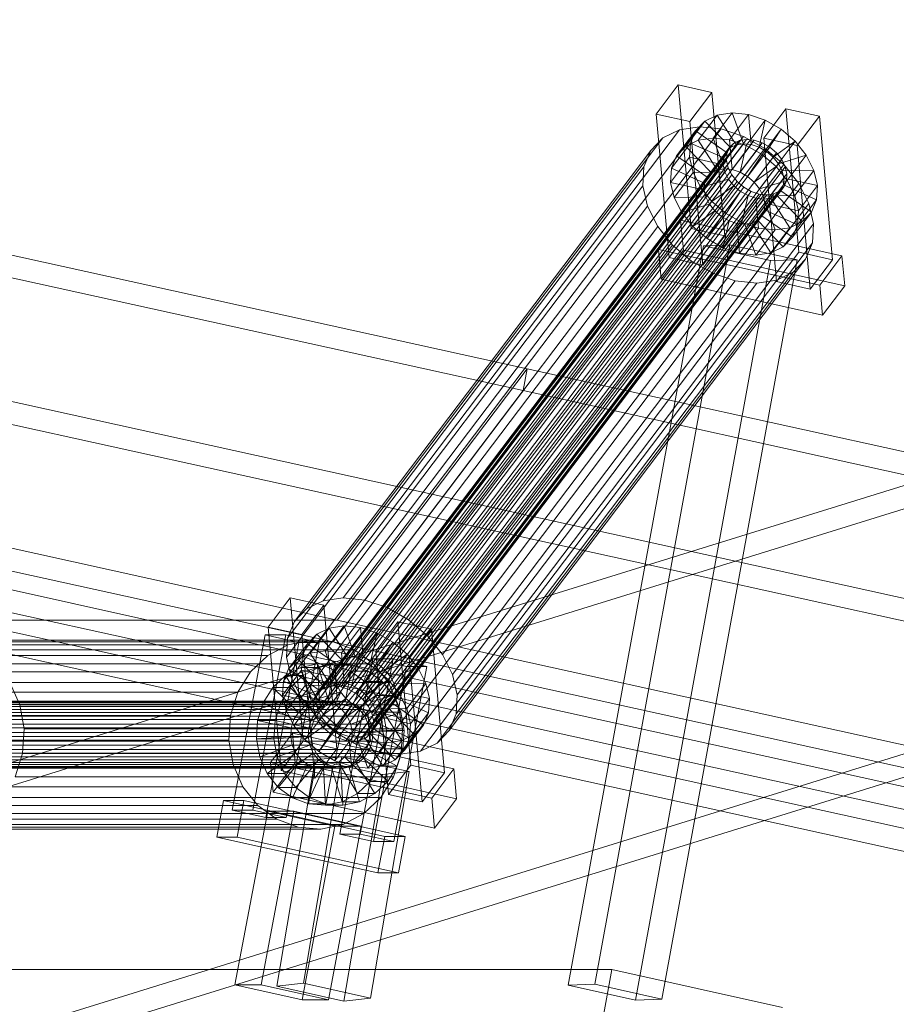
# Model space of a CAD drawing. Header units: millimetres. Extents: x -4738 to 65662, y -68080 to 6847.
# Tile 841 of 1056: x 20227 to 20463, y 2100 to 2365. Entities that reach past the tile are written whole.
import ezdxf

# ---------------------------------------------------------------- set-up
doc = ezdxf.new("R2010")
doc.units = ezdxf.units.MM
for name, color, linetype, lineweight in [('COTAS_P', 1, 'Continuous', 0), ('lateral_C02', 7, 'Continuous', 0), ('lateral_C10', 7, 'Continuous', 0)]:
    doc.layers.add(name, color=color, linetype=linetype, lineweight=lineweight)
doc.dimstyles.new('R19_100', dxfattribs={"dimtxt": 250, "dimasz": 150, "dimexe": 150, "dimexo": 80, "dimgap": 100, "dimtad": 1, "dimtih": 1, "dimtoh": 1, "dimdsep": 46, "dimcen": 0.09, "dimadec": 0, "dimazin": 0, "dimtfac": 1, "dimtdec": 4, "dimtofl": 0, "dimtmove": 0, "dimatfit": 3, "dimfxl": 1, "dimtolj": 1, "dimtzin": 0, "dimarcsym": 0})

# ---------------------------------------------------------------- blocks, each defined once
blk = doc.blocks.new('DIM_R31_4')
at = {"layer": 'COTAS_P'}
for p, q in [((15248.37, 1279.09), (24311.82, 4109.09)), ((24311.82, 4109.09), (24155.23, 4107.34)), ((24311.82, 4109.09), (24182.05, 4021.43)), ((24580.07, 3250), (24311.82, 4109.09)), ((15248.37, 1279.09), (15378.14, 1366.76)), ((15248.37, 1279.09), (15404.97, 1280.85)), ((15516.62, 420), (15248.37, 1279.09))]:
    blk.add_line(p, q, dxfattribs=at)
blk.add_text('9495 P', height=250, rotation=17.3406, dxfattribs=at).set_placement((19750.29, 2789.55))

msp = doc.modelspace()

# ---------------------------------------------------------------- linework, layer by layer
at = {"layer": 'lateral_C02'}
for p, q in [((21032.6, 2415.788), (20096.643, 2125.293)), ((20098.422, 2119.563), (21034.379, 2410.057)), ((20117.046, 2059.557), (21053.003, 2350.052)), ((21054.781, 2344.322), (20118.824, 2053.827))]:
    msp.add_line(p, q, dxfattribs=at)
at = {"layer": 'lateral_C10'}
for p, q in [((19957.536, 2360.345), (20363.478, 2270.812)), ((20362.38, 2264.932), (19956.437, 2354.465)), ((20404.018, 2347.026), (20398.066, 2339.156)), ((20413.04, 2345.021), (20404.018, 2347.026)), ((20407.493, 2308.511), (20404.018, 2347.026)), ((20407.089, 2337.152), (20413.04, 2345.021)), ((20413.04, 2345.021), (20416.516, 2306.506)), ((20418.44, 2339.511), (20413.338, 2332.765)), ((20418.44, 2339.511), (20414.443, 2338.906)), ((20421.474, 2331.241), (20418.44, 2339.511)), ((20422.829, 2339.044), (20418.44, 2339.511)), ((20432.89, 2340.611), (20426.938, 2332.741)), ((20441.912, 2338.606), (20432.89, 2340.611)), ((20436.365, 2302.096), (20432.89, 2340.611)), ((20398.066, 2339.156), (20407.089, 2337.152)), ((20398.066, 2339.156), (20401.541, 2300.641)), ((20411.111, 2337.272), (20406.009, 2330.527)), ((20410.564, 2298.636), (20407.089, 2337.152)), ((20411.111, 2337.272), (20408.672, 2334.72)), ((20414.443, 2338.906), (20409.341, 2332.161)), ((20414.443, 2338.906), (20411.111, 2337.272)), ((20418.003, 2330.181), (20411.111, 2337.272)), ((20419.581, 2330.955), (20414.443, 2338.906)), ((20422.829, 2339.044), (20417.728, 2332.299)), ((20427.313, 2337.539), (20422.212, 2330.794)), ((20423.553, 2331.02), (20422.829, 2339.044)), ((20427.313, 2337.539), (20422.829, 2339.044)), ((20425.677, 2330.307), (20427.313, 2337.539)), ((20431.585, 2335.097), (20427.313, 2337.539)), ((20435.96, 2330.736), (20441.912, 2338.606)), ((20441.912, 2338.606), (20445.387, 2300.091)), ((20404.352, 2335.001), (20308.698, 2208.527)), ((20409.695, 2335.809), (20314.041, 2209.335)), ((20415.564, 2335.186), (20319.91, 2208.711)), ((20404.352, 2335.001), (20399.898, 2332.817)), ((20408.672, 2334.72), (20403.57, 2327.975)), ((20409.695, 2335.809), (20404.352, 2335.001)), ((20408.672, 2334.72), (20407.291, 2331.424)), ((20416.847, 2328.972), (20408.672, 2334.72)), ((20415.564, 2335.186), (20409.695, 2335.809)), ((20421.558, 2333.173), (20415.564, 2335.186)), ((20431.585, 2335.097), (20426.483, 2328.352)), ((20427.701, 2329.151), (20431.585, 2335.097)), ((20435.354, 2331.885), (20431.585, 2335.097)), ((20399.898, 2332.817), (20304.244, 2206.342)), ((20420.431, 2332.079), (20309.472, 2185.369)), ((20422.324, 2332.365), (20311.365, 2185.655)), ((20424.404, 2332.144), (20313.445, 2185.434)), ((20421.558, 2333.173), (20325.904, 2206.699)), ((20399.898, 2332.817), (20396.637, 2329.405)), ((20406.009, 2330.527), (20409.341, 2332.161)), ((20409.341, 2332.161), (20413.338, 2332.765)), ((20409.341, 2332.161), (20414.479, 2324.21)), ((20413.338, 2332.765), (20416.372, 2324.496)), ((20413.338, 2332.765), (20417.728, 2332.299)), ((20417.728, 2332.299), (20418.452, 2324.275)), ((20417.728, 2332.299), (20422.212, 2330.794)), ((20420.431, 2332.079), (20418.853, 2331.305)), ((20422.324, 2332.365), (20420.431, 2332.079)), ((20427.269, 2329.909), (20421.558, 2333.173)), ((20424.404, 2332.144), (20422.324, 2332.365)), ((20426.528, 2331.431), (20424.404, 2332.144)), ((20426.938, 2332.741), (20435.96, 2330.736)), ((20426.938, 2332.741), (20430.413, 2294.226)), ((20429.486, 2327.629), (20435.354, 2331.885)), ((20435.354, 2331.885), (20430.252, 2325.14)), ((20438.363, 2328.123), (20435.354, 2331.885)), ((20396.637, 2329.405), (20300.983, 2202.931)), ((20417.697, 2330.096), (20306.738, 2183.386)), ((20418.853, 2331.305), (20307.894, 2184.595)), ((20426.528, 2331.431), (20315.569, 2184.721)), ((20428.551, 2330.275), (20317.592, 2183.564)), ((20427.269, 2329.909), (20331.615, 2203.435)), ((20396.637, 2329.405), (20394.791, 2324.998)), ((20407.291, 2331.424), (20402.189, 2324.678)), ((20403.57, 2327.975), (20406.009, 2330.527)), ((20406.009, 2330.527), (20412.901, 2323.436)), ((20407.291, 2331.424), (20407.063, 2327.608)), ((20416.193, 2327.411), (20407.291, 2331.424)), ((20411.746, 2322.227), (20416.847, 2328.972)), ((20412.901, 2323.436), (20418.003, 2330.181)), ((20414.479, 2324.21), (20419.581, 2330.955)), ((20416.193, 2327.411), (20416.847, 2328.972)), ((20416.372, 2324.496), (20421.474, 2331.241)), ((20416.847, 2328.972), (20418.003, 2330.181)), ((20417.697, 2330.096), (20417.043, 2328.535)), ((20418.853, 2331.305), (20417.697, 2330.096)), ((20418.003, 2330.181), (20419.581, 2330.955)), ((20418.452, 2324.275), (20423.553, 2331.02)), ((20419.581, 2330.955), (20421.474, 2331.241)), ((20422.212, 2330.794), (20420.576, 2323.562)), ((20420.576, 2323.562), (20425.677, 2330.307)), ((20421.474, 2331.241), (20423.553, 2331.02)), ((20422.212, 2330.794), (20426.483, 2328.352)), ((20422.599, 2322.405), (20427.701, 2329.151)), ((20423.553, 2331.02), (20425.677, 2330.307)), ((20425.677, 2330.307), (20427.701, 2329.151)), ((20428.551, 2330.275), (20426.528, 2331.431)), ((20432.307, 2325.616), (20427.269, 2329.909)), ((20427.701, 2329.151), (20429.486, 2327.629)), ((20430.336, 2328.753), (20428.551, 2330.275)), ((20439.435, 2292.221), (20435.96, 2330.736)), ((20305.976, 2180.017), (20416.935, 2326.727)), ((20417.043, 2328.535), (20306.084, 2181.824)), ((20430.336, 2328.753), (20319.377, 2182.043)), ((20431.762, 2326.971), (20320.803, 2180.261)), ((20401.961, 2320.862), (20407.063, 2327.608)), ((20402.189, 2324.678), (20403.57, 2327.975)), ((20403.57, 2327.975), (20411.746, 2322.227)), ((20407.063, 2327.608), (20416.085, 2325.603)), ((20407.063, 2327.608), (20408.003, 2323.532)), ((20411.091, 2320.665), (20416.193, 2327.411)), ((20416.085, 2325.603), (20416.193, 2327.411)), ((20417.043, 2328.535), (20416.935, 2326.727)), ((20416.935, 2326.727), (20417.381, 2324.797)), ((20426.483, 2328.352), (20422.599, 2322.405)), ((20424.385, 2320.884), (20429.486, 2327.629)), ((20426.483, 2328.352), (20430.252, 2325.14)), ((20429.486, 2327.629), (20430.911, 2325.847)), ((20431.762, 2326.971), (20430.336, 2328.753)), ((20430.911, 2325.847), (20438.363, 2328.123)), ((20432.73, 2325.049), (20431.762, 2326.971)), ((20438.363, 2328.123), (20433.261, 2321.377)), ((20440.407, 2324.065), (20438.363, 2328.123)), ((20394.791, 2324.998), (20299.137, 2198.524)), ((20417.381, 2324.797), (20306.422, 2178.086)), ((20432.73, 2325.049), (20321.771, 2178.339)), ((20432.307, 2325.616), (20336.653, 2199.141)), ((20394.791, 2324.998), (20394.486, 2319.897)), ((20401.961, 2320.862), (20402.189, 2324.678)), ((20402.189, 2324.678), (20411.091, 2320.665)), ((20416.53, 2323.672), (20408.003, 2323.532)), ((20416.085, 2325.603), (20410.983, 2318.858)), ((20411.429, 2316.927), (20416.53, 2323.672)), ((20414.479, 2324.21), (20412.901, 2323.436)), ((20416.372, 2324.496), (20414.479, 2324.21)), ((20416.53, 2323.672), (20416.085, 2325.603)), ((20418.452, 2324.275), (20416.372, 2324.496)), ((20417.499, 2321.75), (20416.53, 2323.672)), ((20417.381, 2324.797), (20418.349, 2322.875)), ((20420.576, 2323.562), (20418.452, 2324.275)), ((20430.252, 2325.14), (20424.385, 2320.884)), ((20425.81, 2319.102), (20430.911, 2325.847)), ((20426.778, 2317.18), (20431.88, 2323.925)), ((20430.252, 2325.14), (20433.261, 2321.377)), ((20430.911, 2325.847), (20431.88, 2323.925)), ((20431.88, 2323.925), (20440.407, 2324.065)), ((20431.88, 2323.925), (20432.325, 2321.994)), ((20436.33, 2320.585), (20432.307, 2325.616)), ((20433.175, 2323.119), (20432.73, 2325.049)), ((20440.407, 2324.065), (20435.306, 2317.32)), ((20441.347, 2319.99), (20440.407, 2324.065)), ((20418.349, 2322.875), (20307.39, 2176.164)), ((20419.774, 2321.092), (20308.815, 2174.382)), ((20433.067, 2321.311), (20322.108, 2174.6)), ((20433.175, 2323.119), (20322.217, 2176.408)), ((20408.003, 2323.532), (20402.901, 2316.787)), ((20408.003, 2323.532), (20410.047, 2319.475)), ((20417.499, 2321.75), (20410.047, 2319.475)), ((20411.746, 2322.227), (20411.091, 2320.665)), ((20412.901, 2323.436), (20411.746, 2322.227)), ((20412.397, 2315.005), (20417.499, 2321.75)), ((20418.924, 2319.968), (20417.499, 2321.75)), ((20418.349, 2322.875), (20419.774, 2321.092)), ((20419.774, 2321.092), (20421.56, 2319.571)), ((20422.599, 2322.405), (20420.576, 2323.562)), ((20424.385, 2320.884), (20422.599, 2322.405)), ((20433.261, 2321.377), (20425.81, 2319.102)), ((20427.224, 2315.249), (20432.325, 2321.994)), ((20432.325, 2321.994), (20432.217, 2320.187)), ((20432.325, 2321.994), (20441.347, 2319.99)), ((20432.413, 2319.749), (20433.067, 2321.311)), ((20433.067, 2321.311), (20433.175, 2323.119)), ((20433.261, 2321.377), (20435.306, 2317.32)), ((20298.832, 2193.422), (20394.486, 2319.897)), ((20421.56, 2319.571), (20310.601, 2172.86)), ((20423.583, 2318.414), (20312.624, 2171.704)), ((20431.258, 2318.541), (20320.299, 2171.83)), ((20432.413, 2319.749), (20321.454, 2173.039)), ((20436.33, 2320.585), (20340.676, 2194.111)), ((20394.486, 2319.897), (20395.743, 2314.449)), ((20410.983, 2318.858), (20401.961, 2320.862)), ((20402.901, 2316.787), (20401.961, 2320.862)), ((20410.047, 2319.475), (20404.946, 2312.729)), ((20410.047, 2319.475), (20413.056, 2315.712)), ((20411.091, 2320.665), (20410.983, 2318.858)), ((20410.983, 2318.858), (20411.429, 2316.927)), ((20418.924, 2319.968), (20413.056, 2315.712)), ((20413.822, 2313.223), (20418.924, 2319.968)), ((20415.608, 2311.701), (20420.709, 2318.447)), ((20420.709, 2318.447), (20416.825, 2312.5)), ((20420.709, 2318.447), (20418.924, 2319.968)), ((20422.733, 2317.29), (20420.709, 2318.447)), ((20421.56, 2319.571), (20423.583, 2318.414)), ((20423.583, 2318.414), (20425.707, 2317.701)), ((20425.81, 2319.102), (20424.385, 2320.884)), ((20426.778, 2317.18), (20425.81, 2319.102)), ((20426.462, 2311.88), (20431.563, 2318.625)), ((20427.116, 2313.441), (20432.217, 2320.187)), ((20429.68, 2317.767), (20431.258, 2318.541)), ((20431.563, 2318.625), (20430.408, 2317.416)), ((20431.258, 2318.541), (20432.413, 2319.749)), ((20432.217, 2320.187), (20431.563, 2318.625)), ((20431.563, 2318.625), (20439.739, 2312.877)), ((20432.217, 2320.187), (20441.119, 2316.173)), ((20441.347, 2319.99), (20436.246, 2313.244)), ((20439.063, 2315.161), (20436.33, 2320.585)), ((20441.119, 2316.173), (20441.347, 2319.99)), ((20425.707, 2317.701), (20314.748, 2170.991)), ((20427.786, 2317.48), (20316.827, 2170.77)), ((20429.68, 2317.767), (20318.721, 2171.056)), ((20402.901, 2316.787), (20411.429, 2316.927)), ((20404.946, 2312.729), (20402.901, 2316.787)), ((20413.056, 2315.712), (20407.955, 2308.966)), ((20411.429, 2316.927), (20412.397, 2315.005)), ((20413.056, 2315.712), (20416.825, 2312.5)), ((20417.631, 2310.545), (20422.733, 2317.29)), ((20419.755, 2309.832), (20424.857, 2316.577)), ((20422.733, 2317.29), (20421.097, 2310.058)), ((20421.835, 2309.611), (20426.936, 2316.356)), ((20424.857, 2316.577), (20422.733, 2317.29)), ((20423.728, 2309.897), (20428.829, 2316.642)), ((20426.936, 2316.356), (20424.857, 2316.577)), ((20424.857, 2316.577), (20425.581, 2308.553)), ((20425.306, 2310.671), (20430.408, 2317.416)), ((20425.707, 2317.701), (20427.786, 2317.48)), ((20435.306, 2317.32), (20426.778, 2317.18)), ((20427.224, 2315.249), (20426.778, 2317.18)), ((20428.829, 2316.642), (20426.936, 2316.356)), ((20426.936, 2316.356), (20429.971, 2308.087)), ((20427.786, 2317.48), (20429.68, 2317.767)), ((20430.408, 2317.416), (20428.829, 2316.642)), ((20428.829, 2316.642), (20433.968, 2308.691)), ((20430.408, 2317.416), (20437.299, 2310.325)), ((20435.306, 2317.32), (20436.246, 2313.244)), ((20441.119, 2316.173), (20436.018, 2309.428)), ((20439.739, 2312.877), (20441.119, 2316.173)), ((20395.743, 2314.449), (20300.089, 2187.974)), ((20439.063, 2315.161), (20343.409, 2188.687)), ((20395.743, 2314.449), (20398.476, 2309.024)), ((20404.946, 2312.729), (20412.397, 2315.005)), ((20407.955, 2308.966), (20413.822, 2313.223)), ((20412.397, 2315.005), (20413.822, 2313.223)), ((20413.822, 2313.223), (20415.608, 2311.701)), ((20426.462, 2311.88), (20427.116, 2313.441)), ((20427.116, 2313.441), (20427.224, 2315.249)), ((20436.018, 2309.428), (20427.116, 2313.441)), ((20436.246, 2313.244), (20427.224, 2315.249)), ((20436.246, 2313.244), (20436.018, 2309.428)), ((20440.32, 2309.713), (20439.063, 2315.161)), ((20404.642, 2310.717), (20398.69, 2302.847)), ((20447.949, 2301.094), (20404.642, 2310.717)), ((20405.366, 2302.693), (20404.642, 2310.717)), ((20407.955, 2308.966), (20404.946, 2312.729)), ((20416.825, 2312.5), (20411.724, 2305.755)), ((20411.724, 2305.755), (20415.608, 2311.701)), ((20415.608, 2311.701), (20417.631, 2310.545)), ((20415.995, 2303.313), (20417.631, 2310.545)), ((20416.825, 2312.5), (20421.097, 2310.058)), ((20417.631, 2310.545), (20419.755, 2309.832)), ((20423.728, 2309.897), (20425.306, 2310.671)), ((20425.306, 2310.671), (20426.462, 2311.88)), ((20432.198, 2303.58), (20425.306, 2310.671)), ((20434.637, 2306.132), (20426.462, 2311.88)), ((20439.739, 2312.877), (20434.637, 2306.132)), ((20437.299, 2310.325), (20439.739, 2312.877)), ((20398.476, 2309.024), (20302.822, 2182.55)), ((20440.32, 2309.713), (20344.665, 2183.238)), ((20398.476, 2309.024), (20402.499, 2303.994)), ((20401.541, 2300.641), (20407.493, 2308.511)), ((20407.493, 2308.511), (20416.516, 2306.506)), ((20411.724, 2305.755), (20407.955, 2308.966)), ((20421.097, 2310.058), (20415.995, 2303.313)), ((20420.479, 2301.808), (20419.755, 2309.832)), ((20419.755, 2309.832), (20421.835, 2309.611)), ((20425.581, 2308.553), (20420.479, 2301.808)), ((20421.097, 2310.058), (20425.581, 2308.553)), ((20421.835, 2309.611), (20423.728, 2309.897)), ((20424.869, 2301.341), (20421.835, 2309.611)), ((20428.866, 2301.946), (20423.728, 2309.897)), ((20429.971, 2308.087), (20424.869, 2301.341)), ((20425.581, 2308.553), (20429.971, 2308.087)), ((20433.968, 2308.691), (20428.866, 2301.946)), ((20429.971, 2308.087), (20433.968, 2308.691)), ((20437.299, 2310.325), (20432.198, 2303.58)), ((20433.968, 2308.691), (20437.299, 2310.325)), ((20436.018, 2309.428), (20434.637, 2306.132)), ((20440.015, 2304.611), (20440.32, 2309.713)), ((20416.516, 2306.506), (20410.564, 2298.636)), ((20415.995, 2303.313), (20411.724, 2305.755)), ((20434.637, 2306.132), (20432.198, 2303.58)), ((20402.499, 2303.994), (20306.845, 2177.52)), ((20440.015, 2304.611), (20344.361, 2178.137)), ((20410.761, 2303.851), (20374.489, 2105.35)), ((20381.569, 2105.6), (20417.841, 2304.101)), ((20398.69, 2302.847), (20441.997, 2293.225)), ((20398.69, 2302.847), (20399.414, 2294.824)), ((20399.414, 2294.824), (20405.366, 2302.693)), ((20402.499, 2303.994), (20407.537, 2299.701)), ((20405.366, 2302.693), (20448.673, 2293.07)), ((20417.841, 2304.101), (20410.761, 2303.851)), ((20410.761, 2303.851), (20428.798, 2299.841)), ((20420.479, 2301.808), (20415.995, 2303.313)), ((20435.877, 2300.091), (20417.841, 2304.101)), ((20432.198, 2303.58), (20428.866, 2301.946)), ((20438.169, 2300.205), (20440.015, 2304.611)), ((20438.169, 2300.205), (20342.515, 2173.73)), ((20392.525, 2101.34), (20428.798, 2299.841)), ((20399.605, 2101.59), (20435.877, 2300.091)), ((20410.564, 2298.636), (20401.541, 2300.641)), ((20424.869, 2301.341), (20420.479, 2301.808)), ((20428.866, 2301.946), (20424.869, 2301.341)), ((20428.798, 2299.841), (20435.877, 2300.091)), ((20430.413, 2294.226), (20436.365, 2302.096)), ((20434.908, 2296.793), (20438.169, 2300.205)), ((20436.365, 2302.096), (20445.387, 2300.091)), ((20445.387, 2300.091), (20439.435, 2292.221)), ((20441.997, 2293.225), (20447.949, 2301.094)), ((20447.949, 2301.094), (20448.673, 2293.07)), ((20407.537, 2299.701), (20311.883, 2173.226)), ((20407.537, 2299.701), (20413.248, 2296.436)), ((20413.248, 2296.436), (20317.594, 2169.962)), ((20430.454, 2294.608), (20334.8, 2168.134)), ((20434.908, 2296.793), (20339.254, 2170.318)), ((20442.721, 2285.201), (20399.414, 2294.824)), ((20413.248, 2296.436), (20419.242, 2294.424)), ((20425.111, 2293.8), (20430.454, 2294.608)), ((20430.454, 2294.608), (20434.908, 2296.793)), ((20261.665, 2203.359), (19855.723, 2292.892)), ((20312.463, 2203.359), (19906.52, 2292.892)), ((20419.242, 2294.424), (20323.588, 2167.949)), ((20425.111, 2293.8), (20329.456, 2167.326)), ((20419.242, 2294.424), (20425.111, 2293.8)), ((20439.435, 2292.221), (20430.413, 2294.226)), ((20442.721, 2285.201), (20441.997, 2293.225)), ((20448.673, 2293.07), (20442.721, 2285.201)), ((19854.624, 2287.012), (20260.567, 2197.479)), ((19905.421, 2287.012), (20311.364, 2197.479)), ((20726.321, 2151.434), (20185.064, 2270.812)), ((20312.463, 2203.359), (20363.478, 2270.812)), ((20363.478, 2270.812), (20362.38, 2264.932)), ((20363.478, 2270.812), (20904.735, 2151.434)), ((20183.965, 2264.932), (20725.222, 2145.554)), ((20362.38, 2264.932), (20311.364, 2197.479)), ((20903.637, 2145.554), (20362.38, 2264.932)), ((20299.861, 2209.309), (20293.909, 2201.44)), ((20308.884, 2207.304), (20299.861, 2209.309)), ((20303.336, 2170.794), (20299.861, 2209.309)), ((20302.932, 2199.435), (20308.884, 2207.304)), ((20304.244, 2206.342), (20308.698, 2208.527)), ((20308.698, 2208.527), (20314.041, 2209.335)), ((20308.884, 2207.304), (20312.359, 2168.789)), ((20314.041, 2209.335), (20319.91, 2208.711)), ((20319.91, 2208.711), (20325.904, 2206.699)), ((20300.983, 2202.931), (20304.244, 2206.342)), ((20325.904, 2206.699), (20331.615, 2203.435)), ((20752.125, 2083.981), (20210.868, 2203.359)), ((20210.868, 2203.359), (20261.665, 2203.359)), ((20802.922, 2083.981), (20261.665, 2203.359)), ((20261.665, 2203.359), (20312.463, 2203.359)), ((20299.137, 2198.524), (20300.983, 2202.931)), ((20853.72, 2083.981), (20312.463, 2203.359)), ((20328.733, 2202.894), (20322.781, 2195.024)), ((20337.755, 2200.889), (20328.733, 2202.894)), ((20332.208, 2164.379), (20328.733, 2202.894)), ((20331.615, 2203.435), (20336.653, 2199.141)), ((20293.909, 2201.44), (20302.932, 2199.435)), ((20293.909, 2201.44), (20297.385, 2162.925)), ((20306.954, 2199.556), (20301.852, 2192.81)), ((20306.407, 2160.92), (20302.932, 2199.435)), ((20306.954, 2199.556), (20304.515, 2197.003)), ((20310.286, 2201.189), (20305.184, 2194.444)), ((20310.286, 2201.189), (20306.954, 2199.556)), ((20313.846, 2192.464), (20306.954, 2199.556)), ((20314.283, 2201.794), (20309.181, 2195.049)), ((20314.283, 2201.794), (20310.286, 2201.189)), ((20315.424, 2193.238), (20310.286, 2201.189)), ((20318.673, 2201.327), (20313.571, 2194.582)), ((20317.317, 2193.524), (20314.283, 2201.794)), ((20318.673, 2201.327), (20314.283, 2201.794)), ((20323.156, 2199.822), (20318.055, 2193.077)), ((20319.397, 2193.303), (20318.673, 2201.327)), ((20323.156, 2199.822), (20318.673, 2201.327)), ((20321.52, 2192.59), (20323.156, 2199.822)), ((20327.428, 2197.38), (20323.156, 2199.822)), ((20331.803, 2193.02), (20337.755, 2200.889)), ((20337.755, 2200.889), (20341.23, 2162.374)), ((20305.276, 2197.949), (20203.681, 2197.949)), ((20260.567, 2197.479), (20209.769, 2197.479)), ((20209.769, 2197.479), (20751.026, 2078.101)), ((20311.364, 2197.479), (20209.769, 2197.479)), ((20311.364, 2197.479), (20260.567, 2197.479)), ((20260.567, 2197.479), (20801.824, 2078.101)), ((20293.155, 2199.337), (20284.297, 2152.312)), ((20289.768, 2152.312), (20298.626, 2199.337)), ((20298.626, 2199.337), (20293.155, 2199.337)), ((20293.155, 2199.337), (20302.173, 2197.333)), ((20293.316, 2150.307), (20302.173, 2197.333)), ((20307.644, 2197.333), (20298.626, 2199.337)), ((20307.644, 2197.333), (20298.786, 2150.307)), ((20298.832, 2193.422), (20299.137, 2198.524)), ((20305.276, 2197.949), (20299.283, 2196.691)), ((20304.515, 2197.003), (20299.413, 2190.258)), ((20302.173, 2197.333), (20307.644, 2197.333)), ((20304.515, 2197.003), (20303.134, 2193.707)), ((20312.69, 2191.255), (20304.515, 2197.003)), ((20311.364, 2197.479), (20305.276, 2197.949)), ((20311.364, 2197.479), (20852.621, 2078.101)), ((20317.133, 2195.313), (20311.364, 2197.479)), ((20327.428, 2197.38), (20322.327, 2190.635)), ((20323.544, 2191.434), (20327.428, 2197.38)), ((20331.197, 2194.169), (20327.428, 2197.38)), ((20336.653, 2199.141), (20340.676, 2194.111)), ((20299.283, 2196.691), (20197.688, 2196.691)), ((20317.133, 2195.313), (20215.538, 2195.313)), ((20299.283, 2196.691), (20293.794, 2193.791)), ((20301.852, 2192.81), (20305.184, 2194.444)), ((20305.184, 2194.444), (20309.181, 2195.049)), ((20305.184, 2194.444), (20310.322, 2186.493)), ((20309.181, 2195.049), (20312.216, 2186.779)), ((20309.181, 2195.049), (20313.571, 2194.582)), ((20313.571, 2194.582), (20314.295, 2186.558)), ((20313.571, 2194.582), (20318.055, 2193.077)), ((20322.189, 2191.599), (20317.133, 2195.313)), ((20322.781, 2195.024), (20331.803, 2193.02)), ((20322.781, 2195.024), (20326.256, 2156.509)), ((20325.329, 2189.912), (20331.197, 2194.169)), ((20331.197, 2194.169), (20326.096, 2187.423)), ((20334.206, 2190.406), (20331.197, 2194.169)), ((20340.676, 2194.111), (20343.409, 2188.687)), ((20293.794, 2193.791), (20192.199, 2193.791)), ((20322.189, 2191.599), (20220.594, 2191.599)), ((20293.794, 2193.791), (20289.183, 2189.446)), ((20303.134, 2193.707), (20298.032, 2186.962)), ((20300.089, 2187.974), (20298.832, 2193.422)), ((20299.413, 2190.258), (20301.852, 2192.81)), ((20301.852, 2192.81), (20308.744, 2185.719)), ((20302.709, 2190.619), (20307.192, 2191.56)), ((20303.134, 2193.707), (20302.906, 2189.891)), ((20312.036, 2189.694), (20303.134, 2193.707)), ((20307.192, 2191.56), (20307.743, 2181.578)), ((20311.881, 2191.56), (20307.192, 2191.56)), ((20307.192, 2191.56), (20311.746, 2191.209)), ((20311.881, 2191.56), (20307.398, 2190.619)), ((20308.744, 2185.719), (20313.846, 2192.464)), ((20310.322, 2186.493), (20315.424, 2193.238)), ((20312.432, 2181.578), (20311.881, 2191.56)), ((20316.435, 2191.209), (20311.881, 2191.56)), ((20312.216, 2186.779), (20317.317, 2193.524)), ((20312.69, 2191.255), (20313.846, 2192.464)), ((20322.013, 2192.922), (20313.155, 2145.897)), ((20313.846, 2192.464), (20315.424, 2193.238)), ((20314.295, 2186.558), (20319.397, 2193.303)), ((20315.424, 2193.238), (20317.317, 2193.524)), ((20318.055, 2193.077), (20316.419, 2185.845)), ((20316.419, 2185.845), (20321.52, 2192.59)), ((20317.317, 2193.524), (20319.397, 2193.303)), ((20318.055, 2193.077), (20322.327, 2190.635)), ((20318.442, 2184.689), (20323.544, 2191.434)), ((20318.626, 2145.897), (20327.484, 2192.922)), ((20319.397, 2193.303), (20321.52, 2192.59)), ((20321.52, 2192.59), (20323.544, 2191.434)), ((20327.484, 2192.922), (20322.013, 2192.922)), ((20322.013, 2192.922), (20331.031, 2190.917)), ((20326.188, 2186.589), (20322.189, 2191.599)), ((20323.544, 2191.434), (20325.329, 2189.912)), ((20336.502, 2190.917), (20327.484, 2192.922)), ((20335.278, 2154.505), (20331.803, 2193.02)), ((20289.183, 2189.446), (20187.588, 2189.446)), ((20289.183, 2189.446), (20285.764, 2183.953)), ((20297.804, 2183.146), (20302.906, 2189.891)), ((20298.032, 2186.962), (20299.413, 2190.258)), ((20298.603, 2188.45), (20302.709, 2190.619)), ((20299.413, 2190.258), (20307.589, 2184.51)), ((20302.709, 2190.619), (20305.62, 2181.132)), ((20307.398, 2190.619), (20302.709, 2190.619)), ((20302.906, 2189.891), (20311.928, 2187.886)), ((20302.906, 2189.891), (20303.846, 2185.815)), ((20307.398, 2190.619), (20303.292, 2188.45)), ((20306.935, 2182.948), (20312.036, 2189.694)), ((20310.309, 2181.132), (20307.398, 2190.619)), ((20307.589, 2184.51), (20312.69, 2191.255)), ((20311.746, 2191.209), (20309.901, 2181.412)), ((20316.435, 2191.209), (20311.746, 2191.209)), ((20311.746, 2191.209), (20316.061, 2189.588)), ((20311.928, 2187.886), (20312.036, 2189.694)), ((20316.061, 2189.588), (20311.945, 2180.644)), ((20312.036, 2189.694), (20312.69, 2191.255)), ((20314.59, 2181.412), (20316.435, 2191.209)), ((20320.75, 2189.588), (20316.061, 2189.588)), ((20316.061, 2189.588), (20319.843, 2186.81)), ((20320.75, 2189.588), (20316.435, 2191.209)), ((20316.634, 2180.644), (20320.75, 2189.588)), ((20322.327, 2190.635), (20318.442, 2184.689)), ((20320.228, 2183.167), (20325.329, 2189.912)), ((20324.532, 2186.81), (20320.75, 2189.588)), ((20322.173, 2143.892), (20331.031, 2190.917)), ((20322.327, 2190.635), (20326.096, 2187.423)), ((20325.329, 2189.912), (20326.755, 2188.13)), ((20326.755, 2188.13), (20334.206, 2190.406)), ((20336.502, 2190.917), (20327.644, 2143.892)), ((20334.206, 2190.406), (20329.105, 2183.661)), ((20331.031, 2190.917), (20336.502, 2190.917)), ((20336.251, 2186.348), (20334.206, 2190.406)), ((20224.593, 2186.589), (20227.263, 2180.627)), ((20326.188, 2186.589), (20224.593, 2186.589)), ((20295.154, 2185.2), (20298.603, 2188.45)), ((20297.804, 2183.146), (20298.032, 2186.962)), ((20298.032, 2186.962), (20306.935, 2182.948)), ((20298.603, 2188.45), (20303.675, 2180.105)), ((20303.292, 2188.45), (20298.603, 2188.45)), ((20303.292, 2188.45), (20299.843, 2185.2)), ((20302.822, 2182.55), (20300.089, 2187.974)), ((20308.364, 2180.105), (20303.292, 2188.45)), ((20311.928, 2187.886), (20306.827, 2181.141)), ((20310.322, 2186.493), (20308.744, 2185.719)), ((20312.216, 2186.779), (20310.322, 2186.493)), ((20312.373, 2185.956), (20311.928, 2187.886)), ((20314.295, 2186.558), (20312.216, 2186.779)), ((20319.843, 2186.81), (20313.736, 2179.328)), ((20316.419, 2185.845), (20314.295, 2186.558)), ((20318.425, 2179.328), (20324.532, 2186.81)), ((20324.532, 2186.81), (20319.843, 2186.81)), ((20319.843, 2186.81), (20322.835, 2183.063)), ((20326.096, 2187.423), (20320.228, 2183.167)), ((20321.653, 2181.385), (20326.755, 2188.13)), ((20322.621, 2179.463), (20327.723, 2186.208)), ((20327.524, 2183.063), (20324.532, 2186.81)), ((20326.096, 2187.423), (20329.105, 2183.661)), ((20328.857, 2180.627), (20326.188, 2186.589)), ((20326.755, 2188.13), (20327.723, 2186.208)), ((20327.723, 2186.208), (20336.251, 2186.348)), ((20327.723, 2186.208), (20328.168, 2184.278)), ((20336.251, 2186.348), (20331.149, 2179.603)), ((20337.191, 2182.273), (20336.251, 2186.348)), ((20343.409, 2188.687), (20344.665, 2183.238)), ((20285.764, 2183.953), (20184.17, 2183.953)), ((20285.764, 2183.953), (20283.771, 2177.686)), ((20292.597, 2181.091), (20295.154, 2185.2)), ((20295.154, 2185.2), (20302.041, 2178.565)), ((20299.843, 2185.2), (20295.154, 2185.2)), ((20299.843, 2185.2), (20297.286, 2181.091)), ((20303.846, 2185.815), (20298.744, 2179.07)), ((20306.73, 2178.565), (20299.843, 2185.2)), ((20312.373, 2185.956), (20303.846, 2185.815)), ((20303.846, 2185.815), (20305.89, 2181.758)), ((20313.342, 2184.034), (20305.89, 2181.758)), ((20306.738, 2183.386), (20307.894, 2184.595)), ((20307.589, 2184.51), (20306.935, 2182.948)), ((20307.272, 2179.21), (20312.373, 2185.956)), ((20308.744, 2185.719), (20307.589, 2184.51)), ((20307.894, 2184.595), (20309.472, 2185.369)), ((20308.24, 2177.288), (20313.342, 2184.034)), ((20309.472, 2185.369), (20311.365, 2185.655)), ((20311.365, 2185.655), (20313.445, 2185.434)), ((20313.342, 2184.034), (20312.373, 2185.956)), ((20314.767, 2182.251), (20313.342, 2184.034)), ((20313.445, 2185.434), (20315.569, 2184.721)), ((20315.569, 2184.721), (20317.592, 2183.564)), ((20318.442, 2184.689), (20316.419, 2185.845)), ((20317.592, 2183.564), (20319.377, 2182.043)), ((20320.228, 2183.167), (20318.442, 2184.689)), ((20329.105, 2183.661), (20321.653, 2181.385)), ((20323.067, 2177.532), (20328.168, 2184.278)), ((20328.168, 2184.278), (20328.06, 2182.47)), ((20328.168, 2184.278), (20337.191, 2182.273)), ((20329.105, 2183.661), (20331.149, 2179.603)), ((20311.09, 2181.132), (20195.429, 2181.132)), ((20313.214, 2181.578), (20197.552, 2181.578)), ((20315.371, 2181.412), (20199.709, 2181.412)), ((20291.105, 2176.403), (20292.597, 2181.091)), ((20292.597, 2181.091), (20300.83, 2176.619)), ((20297.286, 2181.091), (20292.597, 2181.091)), ((20297.286, 2181.091), (20295.794, 2176.403)), ((20305.519, 2176.619), (20297.286, 2181.091)), ((20306.827, 2181.141), (20297.804, 2183.146)), ((20298.744, 2179.07), (20297.804, 2183.146)), ((20305.89, 2181.758), (20300.789, 2175.013)), ((20306.845, 2177.52), (20302.822, 2182.55)), ((20305.62, 2181.132), (20303.675, 2180.105)), ((20307.743, 2181.578), (20305.62, 2181.132)), ((20305.62, 2181.132), (20310.309, 2181.132)), ((20305.89, 2181.758), (20308.899, 2177.995)), ((20305.976, 2180.017), (20306.084, 2181.824)), ((20306.084, 2181.824), (20306.738, 2183.386)), ((20306.935, 2182.948), (20306.827, 2181.141)), ((20306.827, 2181.141), (20307.272, 2179.21)), ((20307.743, 2181.578), (20312.432, 2181.578)), ((20309.901, 2181.412), (20307.743, 2181.578)), ((20308.364, 2180.105), (20310.309, 2181.132)), ((20314.767, 2182.251), (20308.899, 2177.995)), ((20311.09, 2181.132), (20309.145, 2180.105)), ((20309.666, 2175.506), (20314.767, 2182.251)), ((20309.901, 2181.412), (20314.59, 2181.412)), ((20311.945, 2180.644), (20309.901, 2181.412)), ((20310.309, 2181.132), (20312.432, 2181.578)), ((20313.214, 2181.578), (20311.09, 2181.132)), ((20312.432, 2181.578), (20314.59, 2181.412)), ((20315.371, 2181.412), (20313.214, 2181.578)), ((20314.59, 2181.412), (20316.634, 2180.644)), ((20316.552, 2180.73), (20314.767, 2182.251)), ((20322.835, 2183.063), (20315.153, 2177.553)), ((20317.415, 2180.644), (20315.371, 2181.412)), ((20319.377, 2182.043), (20320.803, 2180.261)), ((20319.842, 2177.553), (20327.524, 2183.063)), ((20321.653, 2181.385), (20320.228, 2183.167)), ((20322.621, 2179.463), (20321.653, 2181.385)), ((20322.305, 2174.163), (20327.406, 2180.909)), ((20327.524, 2183.063), (20322.835, 2183.063)), ((20322.835, 2183.063), (20324.832, 2178.603)), ((20322.959, 2175.725), (20328.06, 2182.47)), ((20327.406, 2180.909), (20326.251, 2179.7)), ((20328.06, 2182.47), (20327.406, 2180.909)), ((20327.406, 2180.909), (20335.582, 2175.16)), ((20329.521, 2178.603), (20327.524, 2183.063)), ((20328.06, 2182.47), (20336.963, 2178.457)), ((20337.191, 2182.273), (20332.089, 2175.528)), ((20336.963, 2178.457), (20337.191, 2182.273)), ((20344.665, 2183.238), (20344.361, 2178.137)), ((20307.512, 2178.565), (20191.85, 2178.565)), ((20309.145, 2180.105), (20193.484, 2180.105)), ((20317.415, 2180.644), (20201.753, 2180.644)), ((20319.207, 2179.328), (20203.545, 2179.328)), ((20227.263, 2180.627), (20228.421, 2174.116)), ((20328.857, 2180.627), (20227.263, 2180.627)), ((20298.744, 2179.07), (20307.272, 2179.21)), ((20300.789, 2175.013), (20298.744, 2179.07)), ((20302.041, 2178.565), (20300.83, 2176.619)), ((20303.675, 2180.105), (20302.041, 2178.565)), ((20302.041, 2178.565), (20306.73, 2178.565)), ((20303.675, 2180.105), (20308.364, 2180.105)), ((20305.519, 2176.619), (20306.73, 2178.565)), ((20306.422, 2178.086), (20305.976, 2180.017)), ((20307.512, 2178.565), (20306.3, 2176.619)), ((20306.73, 2178.565), (20308.364, 2180.105)), ((20307.272, 2179.21), (20308.24, 2177.288)), ((20309.145, 2180.105), (20307.512, 2178.565)), ((20311.451, 2173.985), (20316.552, 2180.73)), ((20311.945, 2180.644), (20316.634, 2180.644)), ((20313.736, 2179.328), (20311.945, 2180.644)), ((20316.552, 2180.73), (20312.668, 2174.783)), ((20313.474, 2172.828), (20318.576, 2179.573)), ((20313.736, 2179.328), (20318.425, 2179.328)), ((20315.153, 2177.553), (20313.736, 2179.328)), ((20315.598, 2172.115), (20320.7, 2178.86)), ((20324.832, 2178.603), (20316.099, 2175.44)), ((20318.576, 2179.573), (20316.552, 2180.73)), ((20316.634, 2180.644), (20318.425, 2179.328)), ((20318.576, 2179.573), (20316.94, 2172.342)), ((20319.207, 2179.328), (20317.415, 2180.644)), ((20317.678, 2171.894), (20322.779, 2178.639)), ((20318.425, 2179.328), (20319.842, 2177.553)), ((20320.7, 2178.86), (20318.576, 2179.573)), ((20320.624, 2177.553), (20319.207, 2179.328)), ((20319.571, 2172.18), (20324.673, 2178.926)), ((20322.779, 2178.639), (20320.7, 2178.86)), ((20320.7, 2178.86), (20321.424, 2170.836)), ((20320.788, 2175.44), (20329.521, 2178.603)), ((20320.803, 2180.261), (20321.771, 2178.339)), ((20321.149, 2172.954), (20326.251, 2179.7)), ((20321.771, 2178.339), (20322.217, 2176.408)), ((20331.149, 2179.603), (20322.621, 2179.463)), ((20323.067, 2177.532), (20322.621, 2179.463)), ((20324.673, 2178.926), (20322.779, 2178.639)), ((20322.779, 2178.639), (20325.814, 2170.37)), ((20326.251, 2179.7), (20324.673, 2178.926)), ((20324.673, 2178.926), (20329.811, 2170.974)), ((20329.521, 2178.603), (20324.832, 2178.603)), ((20324.832, 2178.603), (20325.698, 2173.733)), ((20326.251, 2179.7), (20333.142, 2172.608)), ((20330.015, 2174.116), (20328.857, 2180.627)), ((20330.387, 2173.733), (20329.521, 2178.603)), ((20331.149, 2179.603), (20332.089, 2175.528)), ((20336.963, 2178.457), (20331.861, 2171.711)), ((20335.582, 2175.16), (20336.963, 2178.457)), ((20182.176, 2177.686), (20283.771, 2177.686)), ((20306.3, 2176.619), (20190.639, 2176.619)), ((20320.624, 2177.553), (20204.962, 2177.553)), ((20283.771, 2177.686), (20283.338, 2171.072)), ((20290.782, 2171.456), (20291.105, 2176.403)), ((20300.123, 2174.399), (20291.105, 2176.403)), ((20291.105, 2176.403), (20295.794, 2176.403)), ((20295.794, 2176.403), (20295.471, 2171.456)), ((20295.794, 2176.403), (20304.812, 2174.399)), ((20300.83, 2176.619), (20300.123, 2174.399)), ((20300.789, 2175.013), (20308.24, 2177.288)), ((20300.83, 2176.619), (20305.519, 2176.619)), ((20308.899, 2177.995), (20303.798, 2171.25)), ((20304.812, 2174.399), (20305.519, 2176.619)), ((20306.3, 2176.619), (20305.594, 2174.399)), ((20307.39, 2176.164), (20306.422, 2178.086)), ((20311.883, 2173.226), (20306.845, 2177.52)), ((20308.815, 2174.382), (20307.39, 2176.164)), ((20308.24, 2177.288), (20309.666, 2175.506)), ((20308.899, 2177.995), (20312.668, 2174.783)), ((20315.153, 2177.553), (20319.842, 2177.553)), ((20316.099, 2175.44), (20315.153, 2177.553)), ((20319.842, 2177.553), (20320.788, 2175.44)), ((20321.569, 2175.44), (20320.624, 2177.553)), ((20322.217, 2176.408), (20322.108, 2174.6)), ((20322.305, 2174.163), (20322.959, 2175.725)), ((20322.959, 2175.725), (20323.067, 2177.532)), ((20331.861, 2171.711), (20322.959, 2175.725)), ((20332.089, 2175.528), (20323.067, 2177.532)), ((20344.361, 2178.137), (20342.515, 2173.73)), ((20189.932, 2174.399), (20305.594, 2174.399)), ((20321.569, 2175.44), (20205.908, 2175.44)), ((20321.98, 2173.134), (20206.318, 2173.134)), ((20228.421, 2174.116), (20227.988, 2167.502)), ((20330.015, 2174.116), (20228.421, 2174.116)), ((20300.485, 2173), (20294.533, 2165.131)), ((20300.123, 2174.399), (20299.97, 2172.055)), ((20304.812, 2174.399), (20300.123, 2174.399)), ((20343.792, 2163.377), (20300.485, 2173)), ((20301.209, 2164.976), (20300.485, 2173)), ((20303.798, 2171.25), (20300.789, 2175.013)), ((20303.798, 2171.25), (20309.666, 2175.506)), ((20304.659, 2172.055), (20304.812, 2174.399)), ((20305.594, 2174.399), (20305.441, 2172.055)), ((20312.668, 2174.783), (20307.567, 2168.038)), ((20307.567, 2168.038), (20311.451, 2173.985)), ((20310.601, 2172.86), (20308.815, 2174.382)), ((20309.666, 2175.506), (20311.451, 2173.985)), ((20311.451, 2173.985), (20313.474, 2172.828)), ((20317.594, 2169.962), (20311.883, 2173.226)), ((20312.668, 2174.783), (20316.94, 2172.342)), ((20316.099, 2175.44), (20320.788, 2175.44)), ((20316.509, 2173.134), (20316.099, 2175.44)), ((20316.356, 2170.79), (20316.509, 2173.134)), ((20325.698, 2173.733), (20316.509, 2173.134)), ((20316.509, 2173.134), (20321.198, 2173.134)), ((20319.571, 2172.18), (20321.149, 2172.954)), ((20321.454, 2173.039), (20320.299, 2171.83)), ((20320.788, 2175.44), (20321.198, 2173.134)), ((20321.198, 2173.134), (20321.045, 2170.79)), ((20321.149, 2172.954), (20322.305, 2174.163)), ((20328.041, 2165.863), (20321.149, 2172.954)), ((20321.198, 2173.134), (20330.387, 2173.733)), ((20322.108, 2174.6), (20321.454, 2173.039)), ((20321.98, 2173.134), (20321.569, 2175.44)), ((20321.826, 2170.79), (20321.98, 2173.134)), ((20330.48, 2168.415), (20322.305, 2174.163)), ((20325.698, 2173.733), (20325.374, 2168.785)), ((20330.387, 2173.733), (20325.698, 2173.733)), ((20329.583, 2167.502), (20330.015, 2174.116)), ((20330.063, 2168.785), (20330.387, 2173.733)), ((20335.582, 2175.16), (20330.48, 2168.415)), ((20332.089, 2175.528), (20331.861, 2171.711)), ((20333.142, 2172.608), (20335.582, 2175.16)), ((20342.515, 2173.73), (20339.254, 2170.318)), ((20283.338, 2171.072), (20181.743, 2171.072)), ((20305.441, 2172.055), (20189.779, 2172.055)), ((20321.826, 2170.79), (20206.165, 2170.79)), ((20283.338, 2171.072), (20284.496, 2164.562)), ((20290.782, 2171.456), (20299.97, 2172.055)), ((20291.648, 2166.586), (20290.782, 2171.456)), ((20295.471, 2171.456), (20290.782, 2171.456)), ((20304.659, 2172.055), (20295.471, 2171.456)), ((20295.471, 2171.456), (20296.337, 2166.586)), ((20297.385, 2162.925), (20303.336, 2170.794)), ((20299.97, 2172.055), (20300.38, 2169.748)), ((20299.97, 2172.055), (20304.659, 2172.055)), ((20303.336, 2170.794), (20312.359, 2168.789)), ((20307.567, 2168.038), (20303.798, 2171.25)), ((20305.069, 2169.748), (20304.659, 2172.055)), ((20305.441, 2172.055), (20305.851, 2169.748)), ((20312.624, 2171.704), (20310.601, 2172.86)), ((20311.839, 2165.596), (20313.474, 2172.828)), ((20316.94, 2172.342), (20311.839, 2165.596)), ((20314.748, 2170.991), (20312.624, 2171.704)), ((20313.474, 2172.828), (20315.598, 2172.115)), ((20316.827, 2170.77), (20314.748, 2170.991)), ((20316.322, 2164.091), (20315.598, 2172.115)), ((20315.598, 2172.115), (20317.678, 2171.894)), ((20315.65, 2168.569), (20316.356, 2170.79)), ((20321.424, 2170.836), (20316.322, 2164.091)), ((20325.374, 2168.785), (20316.356, 2170.79)), ((20316.356, 2170.79), (20321.045, 2170.79)), ((20318.721, 2171.056), (20316.827, 2170.77)), ((20316.94, 2172.342), (20321.424, 2170.836)), ((20317.678, 2171.894), (20319.571, 2172.18)), ((20320.712, 2163.625), (20317.678, 2171.894)), ((20320.299, 2171.83), (20318.721, 2171.056)), ((20324.709, 2164.229), (20319.571, 2172.18)), ((20321.045, 2170.79), (20320.339, 2168.569)), ((20325.814, 2170.37), (20320.712, 2163.625)), ((20321.045, 2170.79), (20330.063, 2168.785)), ((20321.12, 2168.569), (20321.826, 2170.79)), ((20321.424, 2170.836), (20325.814, 2170.37)), ((20329.811, 2170.974), (20324.709, 2164.229)), ((20325.814, 2170.37), (20329.811, 2170.974)), ((20333.142, 2172.608), (20328.041, 2165.863)), ((20329.811, 2170.974), (20333.142, 2172.608)), ((20331.861, 2171.711), (20330.48, 2168.415)), ((20339.254, 2170.318), (20334.8, 2168.134)), ((20305.851, 2169.748), (20190.189, 2169.748)), ((20306.797, 2167.635), (20191.135, 2167.635)), ((20321.12, 2168.569), (20205.458, 2168.569)), ((20291.648, 2166.586), (20300.38, 2169.748)), ((20293.645, 2162.125), (20301.326, 2167.635)), ((20305.069, 2169.748), (20296.337, 2166.586)), ((20306.015, 2167.635), (20298.334, 2162.125)), ((20300.38, 2169.748), (20301.326, 2167.635)), ((20300.38, 2169.748), (20305.069, 2169.748)), ((20301.326, 2167.635), (20302.743, 2165.86)), ((20301.326, 2167.635), (20306.015, 2167.635)), ((20306.015, 2167.635), (20305.069, 2169.748)), ((20305.851, 2169.748), (20306.797, 2167.635)), ((20307.432, 2165.86), (20306.015, 2167.635)), ((20312.359, 2168.789), (20306.407, 2160.92)), ((20306.797, 2167.635), (20308.214, 2165.86)), ((20311.839, 2165.596), (20307.567, 2168.038)), ((20314.438, 2166.623), (20315.65, 2168.569)), ((20323.883, 2164.097), (20315.65, 2168.569)), ((20315.65, 2168.569), (20320.339, 2168.569)), ((20323.588, 2167.949), (20317.594, 2169.962)), ((20320.339, 2168.569), (20319.127, 2166.623)), ((20319.909, 2166.623), (20321.12, 2168.569)), ((20320.339, 2168.569), (20328.572, 2164.097)), ((20329.456, 2167.326), (20323.588, 2167.949)), ((20325.374, 2168.785), (20323.883, 2164.097)), ((20330.063, 2168.785), (20325.374, 2168.785)), ((20330.48, 2168.415), (20328.041, 2165.863)), ((20328.572, 2164.097), (20330.063, 2168.785)), ((20334.8, 2168.134), (20329.456, 2167.326)), ((20308.214, 2165.86), (20192.552, 2165.86)), ((20318.275, 2165.084), (20202.613, 2165.084)), ((20319.909, 2166.623), (20204.247, 2166.623)), ((20227.988, 2167.502), (20225.994, 2161.235)), ((20329.583, 2167.502), (20227.988, 2167.502)), ((20293.645, 2162.125), (20291.648, 2166.586)), ((20296.337, 2166.586), (20291.648, 2166.586)), ((20294.533, 2165.131), (20337.84, 2155.508)), ((20294.533, 2165.131), (20295.257, 2157.107)), ((20295.257, 2157.107), (20301.209, 2164.976)), ((20306.555, 2165.853), (20296.215, 2105.025)), ((20296.337, 2166.586), (20298.334, 2162.125)), ((20296.636, 2158.378), (20302.743, 2165.86)), ((20301.209, 2164.976), (20344.516, 2155.353)), ((20307.432, 2165.86), (20301.325, 2158.378)), ((20302.743, 2165.86), (20304.535, 2164.544)), ((20302.743, 2165.86), (20307.432, 2165.86)), ((20303.394, 2105.838), (20313.734, 2166.666)), ((20313.734, 2166.666), (20306.555, 2165.853)), ((20306.555, 2165.853), (20324.591, 2161.842)), ((20309.224, 2164.544), (20307.432, 2165.86)), ((20308.214, 2165.86), (20310.005, 2164.544)), ((20310.859, 2164.056), (20312.804, 2165.084)), ((20316.322, 2164.091), (20311.839, 2165.596)), ((20312.804, 2165.084), (20314.438, 2166.623)), ((20317.876, 2156.739), (20312.804, 2165.084)), ((20312.804, 2165.084), (20317.493, 2165.084)), ((20331.77, 2162.656), (20313.734, 2166.666)), ((20321.325, 2159.988), (20314.438, 2166.623)), ((20314.438, 2166.623), (20319.127, 2166.623)), ((20317.493, 2165.084), (20315.548, 2164.056)), ((20316.33, 2164.056), (20318.275, 2165.084)), ((20319.127, 2166.623), (20317.493, 2165.084)), ((20317.493, 2165.084), (20322.565, 2156.739)), ((20318.275, 2165.084), (20319.909, 2166.623)), ((20319.127, 2166.623), (20326.014, 2159.988)), ((20328.041, 2165.863), (20324.709, 2164.229)), ((20327.589, 2161.235), (20329.583, 2167.502)), ((20284.496, 2164.562), (20182.901, 2164.562)), ((20310.005, 2164.544), (20194.344, 2164.544)), ((20312.049, 2163.777), (20196.388, 2163.777)), ((20314.207, 2163.61), (20198.545, 2163.61)), ((20316.33, 2164.056), (20200.668, 2164.056)), ((20284.496, 2164.562), (20287.165, 2158.599)), ((20306.407, 2160.92), (20297.385, 2162.925)), ((20300.418, 2155.6), (20304.535, 2164.544)), ((20304.535, 2164.544), (20306.579, 2163.777)), ((20304.535, 2164.544), (20309.224, 2164.544)), ((20304.733, 2153.98), (20306.579, 2163.777)), ((20309.224, 2164.544), (20305.107, 2155.6)), ((20306.579, 2163.777), (20308.736, 2163.61)), ((20306.579, 2163.777), (20311.268, 2163.777)), ((20308.736, 2163.61), (20310.859, 2164.056)), ((20309.288, 2153.628), (20308.736, 2163.61)), ((20308.736, 2163.61), (20313.425, 2163.61)), ((20311.268, 2163.777), (20309.224, 2164.544)), ((20311.268, 2163.777), (20309.422, 2153.98)), ((20310.005, 2164.544), (20312.049, 2163.777)), ((20313.77, 2154.569), (20310.859, 2164.056)), ((20310.859, 2164.056), (20315.548, 2164.056)), ((20313.425, 2163.61), (20311.268, 2163.777)), ((20312.049, 2163.777), (20314.207, 2163.61)), ((20315.548, 2164.056), (20313.425, 2163.61)), ((20313.425, 2163.61), (20313.977, 2153.628)), ((20314.207, 2163.61), (20316.33, 2164.056)), ((20315.548, 2164.056), (20318.459, 2154.569)), ((20320.712, 2163.625), (20316.322, 2164.091)), ((20324.709, 2164.229), (20320.712, 2163.625)), ((20323.883, 2164.097), (20321.325, 2159.988)), ((20321.43, 2101.828), (20331.77, 2162.656)), ((20328.572, 2164.097), (20323.883, 2164.097)), ((20324.591, 2161.842), (20331.77, 2162.656)), ((20326.014, 2159.988), (20328.572, 2164.097)), ((20326.256, 2156.509), (20332.208, 2164.379)), ((20332.208, 2164.379), (20341.23, 2162.374)), ((20341.23, 2162.374), (20335.278, 2154.505)), ((20337.84, 2155.508), (20343.792, 2163.377)), ((20343.792, 2163.377), (20344.516, 2155.353)), ((20327.589, 2161.235), (20225.994, 2161.235)), ((20296.636, 2158.378), (20293.645, 2162.125)), ((20298.334, 2162.125), (20293.645, 2162.125)), ((20298.334, 2162.125), (20301.325, 2158.378)), ((20314.251, 2101.014), (20324.591, 2161.842)), ((20321.325, 2159.988), (20317.876, 2156.739)), ((20326.014, 2159.988), (20321.325, 2159.988)), ((20322.565, 2156.739), (20326.014, 2159.988)), ((20324.17, 2155.742), (20327.589, 2161.235)), ((20287.165, 2158.599), (20185.571, 2158.599)), ((20287.165, 2158.599), (20291.164, 2153.59)), ((20338.564, 2147.484), (20295.257, 2157.107)), ((20300.418, 2155.6), (20296.636, 2158.378)), ((20301.325, 2158.378), (20296.636, 2158.378)), ((20301.325, 2158.378), (20305.107, 2155.6)), ((20324.17, 2155.742), (20222.575, 2155.742)), ((20281.961, 2154.873), (20280.116, 2145.076)), ((20287.432, 2154.873), (20281.961, 2154.873)), ((20281.961, 2154.873), (20325.248, 2145.25)), ((20285.586, 2145.076), (20287.432, 2154.873)), ((20330.718, 2145.25), (20287.432, 2154.873)), ((20304.733, 2153.98), (20300.418, 2155.6)), ((20305.107, 2155.6), (20300.418, 2155.6)), ((20305.107, 2155.6), (20309.422, 2153.98)), ((20313.77, 2154.569), (20309.288, 2153.628)), ((20317.876, 2156.739), (20313.77, 2154.569)), ((20318.459, 2154.569), (20313.77, 2154.569)), ((20313.977, 2153.628), (20318.459, 2154.569)), ((20322.565, 2156.739), (20317.876, 2156.739)), ((20318.459, 2154.569), (20322.565, 2156.739)), ((20319.559, 2151.398), (20324.17, 2155.742)), ((20335.278, 2154.505), (20326.256, 2156.509)), ((20338.564, 2147.484), (20337.84, 2155.508)), ((20344.516, 2155.353), (20338.564, 2147.484)), ((20291.164, 2153.59), (20189.57, 2153.59)), ((20293.316, 2150.307), (20284.297, 2152.312)), ((20284.297, 2152.312), (20289.768, 2152.312)), ((20293.805, 2152.066), (20285.021, 2105.432)), ((20289.768, 2152.312), (20298.786, 2150.307)), ((20291.164, 2153.59), (20296.221, 2149.876)), ((20292.054, 2105.432), (20300.838, 2152.066)), ((20293.805, 2152.066), (20311.841, 2148.056)), ((20300.838, 2152.066), (20293.805, 2152.066)), ((20318.875, 2148.056), (20300.838, 2152.066)), ((20309.288, 2153.628), (20304.733, 2153.98)), ((20309.422, 2153.98), (20304.733, 2153.98)), ((20313.977, 2153.628), (20309.288, 2153.628)), ((20309.422, 2153.98), (20313.977, 2153.628)), ((20296.221, 2149.876), (20194.626, 2149.876)), ((20319.559, 2151.398), (20217.964, 2151.398)), ((20298.786, 2150.307), (20293.316, 2150.307)), ((20296.221, 2149.876), (20301.989, 2147.71)), ((20314.07, 2148.498), (20319.559, 2151.398)), ((20301.989, 2147.71), (20200.395, 2147.71)), ((20308.078, 2147.24), (20206.483, 2147.24)), ((20314.07, 2148.498), (20212.476, 2148.498)), ((20301.989, 2147.71), (20308.078, 2147.24)), ((20303.057, 2101.423), (20311.841, 2148.056)), ((20308.078, 2147.24), (20314.07, 2148.498)), ((20310.091, 2101.423), (20318.875, 2148.056)), ((20311.841, 2148.056), (20318.875, 2148.056)), ((20323.403, 2135.453), (20280.116, 2145.076)), ((20280.116, 2145.076), (20285.586, 2145.076)), ((20285.586, 2145.076), (20328.873, 2135.453)), ((20322.173, 2143.892), (20313.155, 2145.897)), ((20313.155, 2145.897), (20318.626, 2145.897)), ((20318.626, 2145.897), (20327.644, 2143.892)), ((20327.644, 2143.892), (20322.173, 2143.892)), ((20323.403, 2135.453), (20325.248, 2145.25)), ((20325.248, 2145.25), (20330.718, 2145.25)), ((20330.718, 2145.25), (20328.873, 2135.453)), ((20328.873, 2135.453), (20323.403, 2135.453)), ((20386.198, 2109.499), (20054.061, 2109.499)), ((20383.983, 2097.743), (20386.198, 2109.499)), ((20432.01, 2099.315), (20386.198, 2109.499)), ((20285.021, 2105.432), (20292.054, 2105.432)), ((20303.057, 2101.423), (20285.021, 2105.432)), ((20292.054, 2105.432), (20310.091, 2101.423)), ((20296.215, 2105.025), (20303.394, 2105.838)), ((20314.251, 2101.014), (20296.215, 2105.025)), ((20303.394, 2105.838), (20321.43, 2101.828)), ((20374.489, 2105.35), (20381.569, 2105.6)), ((20392.525, 2101.34), (20374.489, 2105.35)), ((20381.569, 2105.6), (20399.605, 2101.59)), ((20321.43, 2101.828), (20314.251, 2101.014)), ((20399.605, 2101.59), (20392.525, 2101.34)), ((20310.091, 2101.423), (20303.057, 2101.423))]:
    msp.add_line(p, q, dxfattribs=at)

# ---------------------------------------------------------------- dimensions: what is measured, and where the dimension line sits
at = {"layer": 'COTAS_P'}
dim = msp.add_aligned_dim(p1=(15516.618, 420), p2=(24580.067, 3250), distance=900, text='<> P', dimstyle='R19_100', dxfattribs=at)
dim.commit()
dim.dimension.update_dxf_attribs({"geometry": 'DIM_R31_4', "text_midpoint": (19780.096, 2694.095)})

doc.saveas('drawing.dxf')
